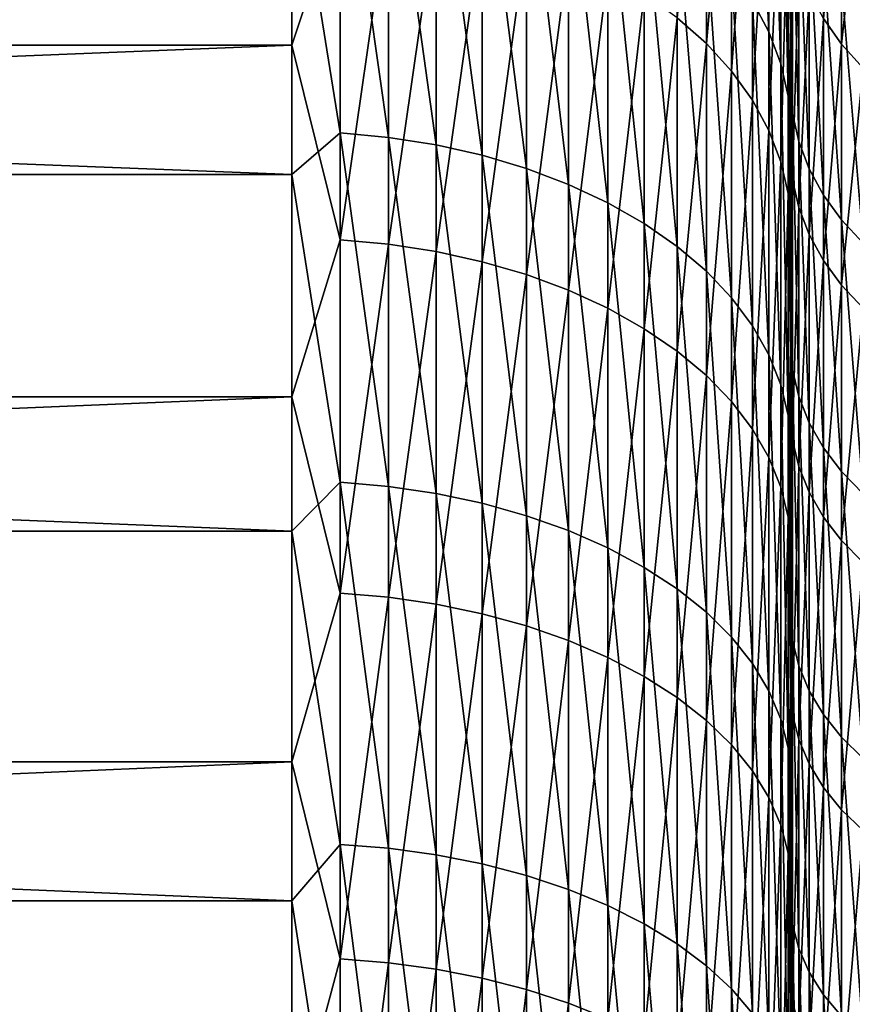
# Model space of a CAD drawing. Header units: metres. Extents: x -2 to 78, y -85 to 85.
# Tile 426 of 500: x 36.08 to 38.59, y 42.78 to 45.75. Entities that reach past the tile are written whole.
import ezdxf

# ---------------------------------------------------------------- set-up
doc = ezdxf.new("R2010")
doc.units = ezdxf.units.M
doc.layers.add('solid_20004802', color=7, linetype='CONTINUOUS')

msp = doc.modelspace()

# ---------------------------------------------------------------- linework, layer by layer
at = {"layer": 'solid_20004802'}
for points in [[(38.400002, 45.505402, -14.918433), (38.400002, 49.507427, -14.697983), (38.400002, 49.866806, -14.157871)], [(38.400002, 46.250671, -13.996891), (38.400002, 45.505402, -14.918433), (38.400002, 49.866806, -14.157871)], [(38.400002, 45.505402, -14.918433), (38.400002, 49.134209, -15.229786), (38.400002, 49.507427, -14.697983)], [(38.400002, 45.046513, 15.440731), (38.400002, 49.172329, 15.176789), (38.400002, 48.787392, 15.699876)], [(38.400002, 45.046513, 15.440731), (38.400002, 45.818741, 14.54275), (38.400002, 49.172329, 15.176789)], [(38.400002, 44.714165, -15.799882), (38.400002, 48.747993, -15.751929), (38.400002, 49.134209, -15.229786)], [(38.400002, 45.505402, -14.918433), (38.400002, 44.714165, -15.799882), (38.400002, 49.134209, -15.229786)], [(38.400002, 45.046513, 15.440731), (38.400002, 48.787392, 15.699876), (38.400002, 48.38929, 16.21353)], [(38.400002, 44.714165, -15.799882), (38.400002, 48.348763, -16.264343), (38.400002, 48.747993, -15.751929)], [(38.400002, 44.228775, 16.298054), (38.400002, 48.38929, 16.21353), (38.400002, 47.978771, 16.716791)], [(38.400002, 44.228775, 16.298054), (38.400002, 45.046513, 15.440731), (38.400002, 48.38929, 16.21353)], [(38.400002, 43.878628, -16.639387), (38.400002, 47.936539, -16.767096), (38.400002, 48.348763, -16.264343)], [(38.400002, 44.714165, -15.799882), (38.400002, 43.878628, -16.639387), (38.400002, 48.348763, -16.264343)], [(38.400002, 43.368336, 17.111792), (38.400002, 47.978771, 16.716791), (38.400002, 47.555813, 17.209646)], [(38.400002, 43.368336, 17.111792), (38.400002, 44.228775, 16.298054), (38.400002, 47.978771, 16.716791)], [(38.400002, 43.000793, -17.434898), (38.400002, 47.512249, -17.259047), (38.400002, 47.936539, -16.767096)], [(38.400002, 43.878628, -16.639387), (38.400002, 43.000793, -17.434898), (38.400002, 47.936539, -16.767096)], [(38.400002, 43.368336, 17.111792), (38.400002, 47.555813, 17.209646), (38.400002, 47.120434, 17.692108)], [(38.400002, 43.000793, -17.434898), (38.400002, 47.075943, -17.74008), (38.400002, 47.512249, -17.259047)], [(38.400002, 42.467125, 17.880215), (38.400002, 47.120434, 17.692108), (38.400002, 46.67345, 18.163282)], [(38.400002, 42.467125, 17.880215), (38.400002, 43.368336, 17.111792), (38.400002, 47.120434, 17.692108)], [(38.400002, 42.083393, -18.183981), (38.400002, 46.627575, -18.21031), (38.400002, 47.075943, -17.74008)], [(38.400002, 43.000793, -17.434898), (38.400002, 42.083393, -18.183981), (38.400002, 47.075943, -17.74008)], [(38.335323, 45.711227, -19.692768), (38.285648, 45.803997, -19.795914), (38.285648, 46.739613, -18.912624)], [(38.335323, 46.641972, -18.814083), (38.335323, 45.711227, -19.692768), (38.285648, 46.739613, -18.912624)], [(36.900002, 46.68697, 20.243509), (10.5, 46.68708, 20.243401), (10.5, 45.671024, 21.136154)], [(36.900002, 45.671158, 21.136051), (36.900002, 46.68697, 20.243509), (10.5, 45.671024, 21.136154)], [(37.044975, 46.109486, 20.752399), (36.900002, 46.68697, 20.243509), (36.900002, 45.671158, 21.136051)], [(38.400002, 41.527184, 18.601479), (38.400002, 46.67345, 18.163282), (38.400002, 46.214836, 18.623144)], [(38.400002, 41.527184, 18.601479), (38.400002, 42.467125, 17.880215), (38.400002, 46.67345, 18.163282)], [(38.146793, 45.676189, 20.255865), (38.146793, 46.634174, 19.378214), (38.058956, 45.753975, 20.345003)], [(38.222603, 46.546597, 19.287138), (38.146793, 46.634174, 19.378214), (38.146793, 45.676189, 20.255865)], [(38.371151, 45.61565, -19.586498), (38.335323, 45.711227, -19.692768), (38.335323, 46.641972, -18.814083)], [(38.371151, 46.54137, -18.712553), (38.371151, 45.61565, -19.586498), (38.335323, 46.641972, -18.814083)], [(38.400002, 41.128357, -18.88508), (38.400002, 46.167908, -18.668949), (38.400002, 46.627575, -18.21031)], [(38.400002, 42.083393, -18.183981), (38.400002, 41.128357, -18.88508), (38.400002, 46.627575, -18.21031)], [(38.222603, 45.593113, 20.160664), (38.222603, 46.546597, 19.287138), (38.146793, 45.676189, 20.255865)], [(38.285648, 46.454285, 19.191139), (38.222603, 46.546597, 19.287138), (38.222603, 45.593113, 20.160664)], [(38.392776, 45.518185, -19.478127), (38.371151, 45.61565, -19.586498), (38.371151, 46.54137, -18.712553)], [(38.392776, 46.438782, -18.609016), (38.392776, 45.518185, -19.478127), (38.371151, 46.54137, -18.712553)], [(38.285648, 45.505543, 20.060318), (38.285648, 46.454285, 19.191139), (38.222603, 45.593113, 20.160664)], [(38.335323, 46.358128, 19.091146), (38.285648, 46.454285, 19.191139), (38.285648, 45.505543, 20.060318)], [(38.400002, 45.696899, -19.116001), (38.392776, 45.518185, -19.478127), (38.392776, 46.438782, -18.609016)], [(38.400002, 46.167908, -18.668949), (38.400002, 45.696899, -19.116001), (38.392776, 46.438782, -18.609016)], [(37.044975, 46.418236, -20.478874), (37.044975, 45.407322, -21.344807), (36.900002, 46.314388, -20.581198)], [(37.190758, 45.39378, -21.328201), (37.044975, 45.407322, -21.344807), (37.044975, 46.418236, -20.478874)], [(37.190758, 46.403904, -20.462942), (37.190758, 45.39378, -21.328201), (37.044975, 46.418236, -20.478874)], [(37.333736, 45.371262, -21.300591), (37.190758, 45.39378, -21.328201), (37.190758, 46.403904, -20.462942)], [(37.333736, 46.380081, -20.436451), (37.333736, 45.371262, -21.300591), (37.190758, 46.403904, -20.462942)], [(37.472527, 45.339989, -21.262241), (37.333736, 45.371262, -21.300591), (37.333736, 46.380081, -20.436451)], [(37.472527, 46.346989, -20.399658), (37.472527, 45.339989, -21.262241), (37.333736, 46.380081, -20.436451)], [(38.335323, 45.414333, 19.955795), (38.335323, 46.358128, 19.091146), (38.285648, 45.505543, 20.060318)], [(38.371151, 46.25906, 18.988121), (38.335323, 46.358128, 19.091146), (38.335323, 45.414333, 19.955795)], [(38.553516, 45.674164, 13.871424), (38.553516, 46.354057, 12.958438), (38.499176, 45.751434, 13.932067)], [(38.618519, 46.279297, 12.905655), (38.553516, 46.354057, 12.958438), (38.553516, 45.674164, 13.871424)], [(37.605797, 45.300259, -21.213526), (37.472527, 45.339989, -21.262241), (37.472527, 46.346989, -20.399658)], [(37.605797, 46.304955, -20.352919), (37.605797, 45.300259, -21.213526), (37.472527, 46.346989, -20.399658)], [(36.900002, 46.314388, -20.581198), (36.900002, 45.282455, -21.455051), (10.5, 46.314266, -20.581289)], [(36.900002, 45.282455, -21.455051), (10.5, 45.282528, -21.454973), (10.5, 46.314266, -20.581289)], [(37.044975, 45.407322, -21.344807), (36.900002, 45.282455, -21.455051), (36.900002, 46.314388, -20.581198)], [(37.732254, 45.252457, -21.154911), (37.605797, 45.300259, -21.213526), (37.605797, 46.304955, -20.352919)], [(37.732254, 46.254375, -20.296682), (37.732254, 45.252457, -21.154911), (37.605797, 46.304955, -20.352919)], [(38.618519, 45.602173, 13.814921), (38.618519, 46.279297, 12.905655), (38.553516, 45.674164, 13.871424)], [(37.850677, 45.197044, -21.086964), (37.732254, 45.252457, -21.154911), (37.732254, 46.254375, -20.296682)], [(37.850677, 46.195744, -20.231491), (37.850677, 45.197044, -21.086964), (37.732254, 46.254375, -20.296682)], [(38.371151, 45.320358, 19.848104), (38.371151, 46.25906, 18.988121), (38.335323, 45.414333, 19.955795)], [(38.392776, 46.158035, 18.88306), (38.371151, 46.25906, 18.988121), (38.371151, 45.320358, 19.848104)], [(38.406288, 45.466106, -14.791799), (38.400002, 45.505402, -14.918433), (38.400002, 46.250671, -13.996891)], [(38.406288, 46.192879, -13.88817), (38.406288, 45.466106, -14.791799), (38.400002, 46.250671, -13.996891)], [(38.400002, 45.744614, 19.071716), (38.400002, 46.214836, 18.623144), (38.392776, 46.158035, 18.88306)], [(38.400002, 41.527184, 18.601479), (38.400002, 46.214836, 18.623144), (38.400002, 45.744614, 19.071716)], [(37.95993, 45.134556, -21.01034), (37.850677, 45.197044, -21.086964), (37.850677, 46.195744, -20.231491)], [(37.95993, 46.129627, -20.157976), (37.95993, 45.134556, -21.01034), (37.850677, 46.195744, -20.231491)], [(38.425098, 45.381657, -14.72028), (38.406288, 45.466106, -14.791799), (38.406288, 46.192879, -13.88817)], [(38.425098, 46.104916, -13.821019), (38.425098, 45.381657, -14.72028), (38.406288, 46.192879, -13.88817)], [(38.392776, 45.224525, 19.738285), (38.392776, 46.158035, 18.88306), (38.371151, 45.320358, 19.848104)], [(38.400002, 45.744614, 19.071716), (38.392776, 46.158035, 18.88306), (38.392776, 45.224525, 19.738285)], [(38.400002, 41.128357, -18.88508), (38.400002, 45.696899, -19.116001), (38.400002, 46.167908, -18.668949)], [(38.058956, 45.065594, -20.925779), (37.95993, 45.134556, -21.01034), (37.95993, 46.129627, -20.157976)], [(38.058956, 46.05666, -20.076847), (38.058956, 45.065594, -20.925779), (37.95993, 46.129627, -20.157976)], [(37.044975, 45.08572, 21.603096), (37.044975, 46.109486, 20.752399), (36.900002, 45.671158, 21.136051)], [(37.190758, 46.095398, 20.736256), (37.044975, 46.109486, 20.752399), (37.044975, 45.08572, 21.603096)], [(37.190758, 45.07243, 21.58629), (37.190758, 46.095398, 20.736256), (37.044975, 45.08572, 21.603096)], [(37.333736, 46.071972, 20.709412), (37.190758, 46.095398, 20.736256), (37.190758, 45.07243, 21.58629)], [(38.456192, 45.299347, -14.650573), (38.425098, 45.381657, -14.72028), (38.425098, 46.104916, -13.821019)], [(38.456192, 46.01918, -13.755571), (38.456192, 45.299347, -14.650573), (38.425098, 46.104916, -13.821019)], [(37.333736, 45.050327, 21.558346), (37.333736, 46.071972, 20.709412), (37.190758, 45.07243, 21.58629)], [(37.472527, 46.039436, 20.672127), (37.333736, 46.071972, 20.709412), (37.333736, 45.050327, 21.558346)], [(38.146793, 44.990826, -20.834097), (38.058956, 45.065594, -20.925779), (38.058956, 46.05666, -20.076847)], [(38.146793, 45.977547, -19.988884), (38.146793, 44.990826, -20.834097), (38.058956, 46.05666, -20.076847)], [(37.472527, 45.01963, 21.519533), (37.472527, 46.039436, 20.672127), (37.333736, 45.050327, 21.558346)], [(37.605797, 45.998104, 20.624763), (37.472527, 46.039436, 20.672127), (37.472527, 45.01963, 21.519533)], [(37.605797, 44.980637, 21.470226), (37.605797, 45.998104, 20.624763), (37.472527, 45.01963, 21.519533)], [(37.732254, 45.948376, 20.567776), (37.605797, 45.998104, 20.624763), (37.605797, 44.980637, 21.470226)], [(38.406288, 45.266079, 15.024803), (38.406288, 46.00491, 14.131006), (38.400002, 45.818741, 14.54275)], [(38.425098, 45.917854, 14.062681), (38.406288, 46.00491, 14.131006), (38.406288, 45.266079, 15.024803)], [(38.499176, 45.220215, -14.583557), (38.456192, 45.299347, -14.650573), (38.456192, 46.01918, -13.755571)], [(38.499176, 45.936756, -13.69265), (38.499176, 45.220215, -14.583557), (38.456192, 46.01918, -13.755571)], [(38.222603, 44.910969, -20.736177), (38.146793, 44.990826, -20.834097), (38.146793, 45.977547, -19.988884)], [(38.222603, 45.893055, -19.894938), (38.222603, 44.910969, -20.736177), (38.146793, 45.977547, -19.988884)], [(37.732254, 44.933716, 21.410904), (37.732254, 45.948376, 20.567776), (37.605797, 44.980637, 21.470226)], [(37.850677, 45.890728, 20.501715), (37.732254, 45.948376, 20.567776), (37.732254, 44.933716, 21.410904)], [(38.553516, 45.145256, -14.520078), (38.499176, 45.220215, -14.583557), (38.499176, 45.936756, -13.69265)], [(38.553516, 45.858681, -13.633048), (38.553516, 45.145256, -14.520078), (38.499176, 45.936756, -13.69265)], [(38.425098, 45.182594, 14.952157), (38.425098, 45.917854, 14.062681), (38.406288, 45.266079, 15.024803)], [(38.456192, 45.833008, 13.996089), (38.425098, 45.917854, 14.062681), (38.425098, 45.182594, 14.952157)], [(37.850677, 44.879326, 21.342134), (37.850677, 45.890728, 20.501715), (37.732254, 44.933716, 21.410904)], [(37.95993, 45.825718, 20.427217), (37.850677, 45.890728, 20.501715), (37.850677, 44.879326, 21.342134)], [(38.285648, 44.826797, -20.632967), (38.222603, 44.910969, -20.736177), (38.222603, 45.893055, -19.894938)], [(38.285648, 45.803997, -19.795914), (38.285648, 44.826797, -20.632967), (38.222603, 45.893055, -19.894938)], [(38.618519, 45.07542, -14.460934), (38.553516, 45.145256, -14.520078), (38.553516, 45.858681, -13.633048)], [(38.618519, 45.785938, -13.577517), (38.618519, 45.07542, -14.460934), (38.553516, 45.858681, -13.633048)], [(37.95993, 44.817993, 21.264584), (37.95993, 45.825718, 20.427217), (37.850677, 44.879326, 21.342134)], [(38.058956, 45.753975, 20.345003), (37.95993, 45.825718, 20.427217), (37.95993, 44.817993, 21.264584)], [(38.406288, 45.266079, 15.024803), (38.400002, 45.818741, 14.54275), (38.400002, 45.046513, 15.440731)], [(38.456192, 45.101227, 14.881351), (38.456192, 45.833008, 13.996089), (38.425098, 45.182594, 14.952157)], [(38.499176, 45.751434, 13.932067), (38.456192, 45.833008, 13.996089), (38.456192, 45.101227, 14.881351)], [(38.335323, 44.73912, -20.525461), (38.285648, 44.826797, -20.632967), (38.285648, 45.803997, -19.795914)], [(38.335323, 45.711227, -19.692768), (38.335323, 44.73912, -20.525461), (38.285648, 45.803997, -19.795914)], [(38.058956, 44.750305, 21.178999), (38.058956, 45.753975, 20.345003), (37.95993, 44.817993, 21.264584)], [(38.146793, 45.676189, 20.255865), (38.058956, 45.753975, 20.345003), (38.058956, 44.750305, 21.178999)], [(38.400002, 45.263664, 19.508163), (38.400002, 45.744614, 19.071716), (38.392776, 45.224525, 19.738285)], [(38.400002, 40.551746, 19.273111), (38.400002, 45.744614, 19.071716), (38.400002, 45.263664, 19.508163)], [(38.400002, 40.551746, 19.273111), (38.400002, 41.527184, 18.601479), (38.400002, 45.744614, 19.071716)], [(38.499176, 45.023003, 14.813281), (38.499176, 45.751434, 13.932067), (38.456192, 45.101227, 14.881351)], [(38.553516, 45.674164, 13.871424), (38.499176, 45.751434, 13.932067), (38.499176, 45.023003, 14.813281)], [(38.371151, 44.648788, -20.414696), (38.335323, 44.73912, -20.525461), (38.335323, 45.711227, -19.692768)], [(38.371151, 45.61565, -19.586498), (38.371151, 44.648788, -20.414696), (38.335323, 45.711227, -19.692768)], [(38.400002, 45.696899, -19.116001), (38.400002, 45.214588, -19.551464), (38.392776, 45.518185, -19.478127)], [(38.400002, 40.138405, -19.536085), (38.400002, 45.214588, -19.551464), (38.400002, 45.696899, -19.116001)], [(38.400002, 41.128357, -18.88508), (38.400002, 40.138405, -19.536085), (38.400002, 45.696899, -19.116001)], [(36.900002, 45.671158, 21.136051), (10.5, 45.671024, 21.136154), (10.5, 44.612778, 21.977652)], [(36.900002, 44.612778, 21.977674), (36.900002, 45.671158, 21.136051), (10.5, 44.612778, 21.977652)], [(37.044975, 45.08572, 21.603096), (36.900002, 45.671158, 21.136051), (36.900002, 44.612778, 21.977674)], [(38.146793, 44.676918, 21.086208), (38.146793, 45.676189, 20.255865), (38.058956, 44.750305, 21.178999)], [(38.222603, 45.593113, 20.160664), (38.146793, 45.676189, 20.255865), (38.146793, 44.676918, 21.086208)], [(38.553516, 44.948906, 14.748801), (38.553516, 45.674164, 13.871424), (38.499176, 45.023003, 14.813281)], [(38.618519, 45.602173, 13.814921), (38.553516, 45.674164, 13.871424), (38.553516, 44.948906, 14.748801)], [(38.392776, 44.556671, -20.301743), (38.371151, 44.648788, -20.414696), (38.371151, 45.61565, -19.586498)], [(38.392776, 45.518185, -19.478127), (38.392776, 44.556671, -20.301743), (38.371151, 45.61565, -19.586498)], [(38.222603, 44.598537, 20.987104), (38.222603, 45.593113, 20.160664), (38.146793, 44.676918, 21.086208)], [(38.285648, 45.505543, 20.060318), (38.222603, 45.593113, 20.160664), (38.222603, 44.598537, 20.987104)], [(38.618519, 44.879868, 14.688725), (38.618519, 45.602173, 13.814921), (38.553516, 44.948906, 14.748801)], [(38.285648, 44.515919, 20.882645), (38.285648, 45.505543, 20.060318), (38.222603, 44.598537, 20.987104)], [(38.335323, 45.414333, 19.955795), (38.285648, 45.505543, 20.060318), (38.285648, 44.515919, 20.882645)], [(38.400002, 44.721859, -19.974533), (38.392776, 44.556671, -20.301743), (38.392776, 45.518185, -19.478127)], [(38.400002, 45.214588, -19.551464), (38.400002, 44.721859, -19.974533), (38.392776, 45.518185, -19.478127)], [(38.406288, 44.694496, -15.657457), (38.400002, 44.714165, -15.799882), (38.400002, 45.505402, -14.918433)], [(38.406288, 45.466106, -14.791799), (38.406288, 44.694496, -15.657457), (38.400002, 45.505402, -14.918433)], [(38.425098, 44.613777, -15.581752), (38.406288, 44.694496, -15.657457), (38.406288, 45.466106, -14.791799)], [(38.425098, 45.381657, -14.72028), (38.425098, 44.613777, -15.581752), (38.406288, 45.466106, -14.791799)], [(37.044975, 45.407322, -21.344807), (37.044975, 44.355755, -22.160887), (36.900002, 45.282455, -21.455051)], [(37.190758, 44.343029, -22.143646), (37.044975, 44.355755, -22.160887), (37.044975, 45.407322, -21.344807)], [(37.190758, 45.39378, -21.328201), (37.190758, 44.343029, -22.143646), (37.044975, 45.407322, -21.344807)], [(38.335323, 44.429867, 20.773836), (38.335323, 45.414333, 19.955795), (38.285648, 44.515919, 20.882645)], [(38.371151, 45.320358, 19.848104), (38.335323, 45.414333, 19.955795), (38.335323, 44.429867, 20.773836)], [(37.333736, 44.321873, -22.114981), (37.190758, 44.343029, -22.143646), (37.190758, 45.39378, -21.328201)], [(37.333736, 45.371262, -21.300591), (37.333736, 44.321873, -22.114981), (37.190758, 45.39378, -21.328201)], [(37.472527, 44.292488, -22.075167), (37.333736, 44.321873, -22.114981), (37.333736, 45.371262, -21.300591)], [(37.472527, 45.339989, -21.262241), (37.472527, 44.292488, -22.075167), (37.333736, 45.371262, -21.300591)], [(38.456192, 44.535103, -15.507966), (38.425098, 44.613777, -15.581752), (38.425098, 45.381657, -14.72028)], [(38.456192, 45.299347, -14.650573), (38.456192, 44.535103, -15.507966), (38.425098, 45.381657, -14.72028)], [(37.605797, 44.255157, -22.024588), (37.472527, 44.292488, -22.075167), (37.472527, 45.339989, -21.262241)], [(37.605797, 45.300259, -21.213526), (37.605797, 44.255157, -22.024588), (37.472527, 45.339989, -21.262241)], [(38.371151, 44.341202, 20.661732), (38.371151, 45.320358, 19.848104), (38.335323, 44.429867, 20.773836)], [(38.392776, 45.224525, 19.738285), (38.371151, 45.320358, 19.848104), (38.371151, 44.341202, 20.661732)], [(36.900002, 44.208889, -22.277218), (10.5, 44.208946, -22.277174), (10.5, 45.282528, -21.454973)], [(36.900002, 45.282455, -21.455051), (36.900002, 44.208889, -22.277218), (10.5, 45.282528, -21.454973)], [(37.044975, 44.355755, -22.160887), (36.900002, 44.208889, -22.277218), (36.900002, 45.282455, -21.455051)], [(37.732254, 44.210243, -21.963732), (37.605797, 44.255157, -22.024588), (37.605797, 45.300259, -21.213526)], [(37.732254, 45.252457, -21.154911), (37.732254, 44.210243, -21.963732), (37.605797, 45.300259, -21.213526)], [(38.499176, 44.459469, -15.437029), (38.456192, 44.535103, -15.507966), (38.456192, 45.299347, -14.650573)], [(38.499176, 45.220215, -14.583557), (38.499176, 44.459469, -15.437029), (38.456192, 45.299347, -14.650573)], [(37.850677, 44.15818, -21.893187), (37.732254, 44.210243, -21.963732), (37.732254, 45.252457, -21.154911)], [(37.850677, 45.197044, -21.086964), (37.850677, 44.15818, -21.893187), (37.732254, 45.252457, -21.154911)], [(38.400002, 44.771961, 19.932463), (38.400002, 45.263664, 19.508163), (38.392776, 45.224525, 19.738285)], [(38.406288, 44.482925, 15.880032), (38.406288, 45.266079, 15.024803), (38.400002, 45.046513, 15.440731)], [(38.400002, 39.54303, 19.893673), (38.400002, 45.263664, 19.508163), (38.400002, 44.771961, 19.932463)], [(38.400002, 39.54303, 19.893673), (38.400002, 40.551746, 19.273111), (38.400002, 45.263664, 19.508163)], [(38.425098, 45.182594, 14.952157), (38.406288, 45.266079, 15.024803), (38.406288, 44.482925, 15.880032)], [(38.392776, 44.250786, 20.547411), (38.392776, 45.224525, 19.738285), (38.371151, 44.341202, 20.661732)], [(38.400002, 44.771961, 19.932463), (38.392776, 45.224525, 19.738285), (38.392776, 44.250786, 20.547411)], [(37.95993, 44.099464, -21.813633), (37.850677, 44.15818, -21.893187), (37.850677, 45.197044, -21.086964)], [(37.95993, 45.134556, -21.01034), (37.95993, 44.099464, -21.813633), (37.850677, 45.197044, -21.086964)], [(38.400002, 39.116665, -20.135017), (38.400002, 44.721859, -19.974533), (38.400002, 45.214588, -19.551464)], [(38.400002, 40.138405, -19.536085), (38.400002, 39.116665, -20.135017), (38.400002, 45.214588, -19.551464)], [(38.553516, 44.387821, -15.369834), (38.499176, 44.459469, -15.437029), (38.499176, 45.220215, -14.583557)], [(38.553516, 45.145256, -14.520078), (38.553516, 44.387821, -15.369834), (38.499176, 45.220215, -14.583557)], [(38.425098, 44.403229, 15.80325), (38.425098, 45.182594, 14.952157), (38.406288, 44.482925, 15.880032)], [(38.456192, 45.101227, 14.881351), (38.425098, 45.182594, 14.952157), (38.425098, 44.403229, 15.80325)], [(38.058956, 44.034668, -21.72584), (37.95993, 44.099464, -21.813633), (37.95993, 45.134556, -21.01034)], [(38.058956, 45.065594, -20.925779), (38.058956, 44.034668, -21.72584), (37.95993, 45.134556, -21.01034)], [(38.618519, 44.321072, -15.307229), (38.553516, 44.387821, -15.369834), (38.553516, 45.145256, -14.520078)], [(38.618519, 45.07542, -14.460934), (38.618519, 44.321072, -15.307229), (38.553516, 45.145256, -14.520078)], [(37.044975, 44.022049, 22.403337), (37.044975, 45.08572, 21.603096), (36.900002, 44.612778, 21.977674)], [(37.190758, 45.07243, 21.58629), (37.044975, 45.08572, 21.603096), (37.044975, 44.022049, 22.403337)], [(38.456192, 44.32555, 15.728415), (38.456192, 45.101227, 14.881351), (38.425098, 44.403229, 15.80325)], [(38.499176, 45.023003, 14.813281), (38.456192, 45.101227, 14.881351), (38.456192, 44.32555, 15.728415)], [(37.190758, 44.009586, 22.385908), (37.190758, 45.07243, 21.58629), (37.044975, 44.022049, 22.403337)], [(37.333736, 45.050327, 21.558346), (37.190758, 45.07243, 21.58629), (37.190758, 44.009586, 22.385908)], [(37.333736, 43.988861, 22.35693), (37.333736, 45.050327, 21.558346), (37.190758, 44.009586, 22.385908)], [(37.472527, 45.01963, 21.519533), (37.333736, 45.050327, 21.558346), (37.333736, 43.988861, 22.35693)], [(38.146793, 43.964417, -21.630651), (38.058956, 44.034668, -21.72584), (38.058956, 45.065594, -20.925779)], [(38.146793, 44.990826, -20.834097), (38.146793, 43.964417, -21.630651), (38.058956, 45.065594, -20.925779)], [(38.406288, 44.482925, 15.880032), (38.400002, 45.046513, 15.440731), (38.400002, 44.228775, 16.298054)], [(37.472527, 43.960075, 22.316679), (37.472527, 45.01963, 21.519533), (37.333736, 43.988861, 22.35693)], [(37.605797, 44.980637, 21.470226), (37.472527, 45.01963, 21.519533), (37.472527, 43.960075, 22.316679)], [(38.499176, 44.250874, 15.656469), (38.499176, 45.023003, 14.813281), (38.456192, 44.32555, 15.728415)], [(38.553516, 44.948906, 14.748801), (38.499176, 45.023003, 14.813281), (38.499176, 44.250874, 15.656469)], [(38.222603, 43.889385, -21.52899), (38.146793, 43.964417, -21.630651), (38.146793, 44.990826, -20.834097)], [(38.222603, 44.910969, -20.736177), (38.222603, 43.889385, -21.52899), (38.146793, 44.990826, -20.834097)], [(37.605797, 43.923508, 22.265547), (37.605797, 44.980637, 21.470226), (37.472527, 43.960075, 22.316679)], [(37.732254, 44.933716, 21.410904), (37.605797, 44.980637, 21.470226), (37.605797, 43.923508, 22.265547)], [(37.732254, 43.879509, 22.204025), (37.732254, 44.933716, 21.410904), (37.605797, 43.923508, 22.265547)], [(37.850677, 44.879326, 21.342134), (37.732254, 44.933716, 21.410904), (37.732254, 43.879509, 22.204025)], [(38.553516, 44.180138, 15.588319), (38.553516, 44.948906, 14.748801), (38.499176, 44.250874, 15.656469)], [(38.618519, 44.879868, 14.688725), (38.553516, 44.948906, 14.748801), (38.553516, 44.180138, 15.588319)], [(38.285648, 43.810299, -21.421833), (38.222603, 43.889385, -21.52899), (38.222603, 44.910969, -20.736177)], [(38.285648, 44.826797, -20.632967), (38.285648, 43.810299, -21.421833), (38.222603, 44.910969, -20.736177)], [(37.850677, 43.828506, 22.13271), (37.850677, 44.879326, 21.342134), (37.732254, 43.879509, 22.204025)], [(37.95993, 44.817993, 21.264584), (37.850677, 44.879326, 21.342134), (37.850677, 43.828506, 22.13271)], [(38.618519, 44.114231, 15.524824), (38.618519, 44.879868, 14.688725), (38.553516, 44.180138, 15.588319)], [(37.95993, 43.770988, 22.052286), (37.95993, 44.817993, 21.264584), (37.850677, 43.828506, 22.13271)], [(38.058956, 44.750305, 21.178999), (37.95993, 44.817993, 21.264584), (37.95993, 43.770988, 22.052286)], [(38.335323, 43.727921, -21.310215), (38.285648, 43.810299, -21.421833), (38.285648, 44.826797, -20.632967)], [(38.335323, 44.73912, -20.525461), (38.335323, 43.727921, -21.310215), (38.285648, 44.826797, -20.632967)], [(38.058956, 43.707516, 21.963531), (38.058956, 44.750305, 21.178999), (37.95993, 43.770988, 22.052286)], [(38.146793, 44.676918, 21.086208), (38.058956, 44.750305, 21.178999), (38.058956, 43.707516, 21.963531)], [(38.400002, 44.269527, 20.344635), (38.400002, 44.771961, 19.932463), (38.392776, 44.250786, 20.547411)], [(38.400002, 39.54303, 19.893673), (38.400002, 44.771961, 19.932463), (38.400002, 44.269527, 20.344635)], [(38.371151, 43.643044, -21.195215), (38.335323, 43.727921, -21.310215), (38.335323, 44.73912, -20.525461)], [(38.371151, 44.648788, -20.414696), (38.371151, 43.643044, -21.195215), (38.335323, 44.73912, -20.525461)], [(38.400002, 44.721859, -19.974533), (38.400002, 44.218666, -20.385201), (38.392776, 44.556671, -20.301743)], [(38.400002, 39.116665, -20.135017), (38.400002, 44.218666, -20.385201), (38.400002, 44.721859, -19.974533)], [(38.406288, 43.880032, -16.482924), (38.400002, 43.878628, -16.639387), (38.400002, 44.714165, -15.799882)], [(38.406288, 44.694496, -15.657457), (38.406288, 43.880032, -16.482924), (38.400002, 44.714165, -15.799882)], [(38.425098, 43.803249, -16.403227), (38.406288, 43.880032, -16.482924), (38.406288, 44.694496, -15.657457)], [(38.425098, 44.613777, -15.581752), (38.425098, 43.803249, -16.403227), (38.406288, 44.694496, -15.657457)], [(38.146793, 43.638695, 21.867302), (38.146793, 44.676918, 21.086208), (38.058956, 43.707516, 21.963531)], [(38.222603, 44.598537, 20.987104), (38.146793, 44.676918, 21.086208), (38.146793, 43.638695, 21.867302)], [(38.392776, 43.556492, -21.077944), (38.371151, 43.643044, -21.195215), (38.371151, 44.648788, -20.414696)], [(38.392776, 44.556671, -20.301743), (38.392776, 43.556492, -21.077944), (38.371151, 44.648788, -20.414696)], [(36.900002, 44.612778, 21.977674), (10.5, 44.612778, 21.977652), (10.5, 43.514503, 22.766256)], [(36.900002, 43.514374, 22.766352), (36.900002, 44.612778, 21.977674), (10.5, 43.514503, 22.766256)], [(37.044975, 44.022049, 22.403337), (36.900002, 44.612778, 21.977674), (36.900002, 43.514374, 22.766352)], [(38.456192, 43.728416, -16.32555), (38.425098, 43.803249, -16.403227), (38.425098, 44.613777, -15.581752)], [(38.456192, 44.535103, -15.507966), (38.456192, 43.728416, -16.32555), (38.425098, 44.613777, -15.581752)], [(38.222603, 43.565197, 21.764526), (38.222603, 44.598537, 20.987104), (38.146793, 43.638695, 21.867302)], [(38.285648, 44.515919, 20.882645), (38.222603, 44.598537, 20.987104), (38.222603, 43.565197, 21.764526)], [(38.400002, 43.705055, -20.783474), (38.392776, 43.556492, -21.077944), (38.392776, 44.556671, -20.301743)], [(38.400002, 44.218666, -20.385201), (38.400002, 43.705055, -20.783474), (38.392776, 44.556671, -20.301743)], [(38.285648, 43.48772, 21.656199), (38.285648, 44.515919, 20.882645), (38.222603, 43.565197, 21.764526)], [(38.335323, 44.429867, 20.773836), (38.285648, 44.515919, 20.882645), (38.285648, 43.48772, 21.656199)], [(38.499176, 43.656467, -16.250874), (38.456192, 43.728416, -16.32555), (38.456192, 44.535103, -15.507966)], [(38.499176, 44.459469, -15.437029), (38.499176, 43.656467, -16.250874), (38.456192, 44.535103, -15.507966)], [(38.406288, 43.657459, 16.694496), (38.406288, 44.482925, 15.880032), (38.400002, 44.228775, 16.298054)], [(38.425098, 44.403229, 15.80325), (38.406288, 44.482925, 15.880032), (38.406288, 43.657459, 16.694496)], [(38.553516, 43.588318, -16.180136), (38.499176, 43.656467, -16.250874), (38.499176, 44.459469, -15.437029)], [(38.553516, 44.387821, -15.369834), (38.553516, 43.588318, -16.180136), (38.499176, 44.459469, -15.437029)], [(38.335323, 43.407024, 21.54336), (38.335323, 44.429867, 20.773836), (38.285648, 43.48772, 21.656199)], [(38.371151, 44.341202, 20.661732), (38.335323, 44.429867, 20.773836), (38.335323, 43.407024, 21.54336)], [(38.425098, 43.581753, 16.613777), (38.425098, 44.403229, 15.80325), (38.406288, 43.657459, 16.694496)], [(38.456192, 44.32555, 15.728415), (38.425098, 44.403229, 15.80325), (38.425098, 43.581753, 16.613777)], [(38.618519, 43.524822, -16.114231), (38.553516, 43.588318, -16.180136), (38.553516, 44.387821, -15.369834)], [(38.618519, 44.321072, -15.307229), (38.618519, 43.524822, -16.114231), (38.553516, 44.387821, -15.369834)], [(37.044975, 44.355755, -22.160887), (37.044975, 43.265987, -22.925209), (36.900002, 44.208889, -22.277218)], [(37.190758, 43.254112, -22.907375), (37.044975, 43.265987, -22.925209), (37.044975, 44.355755, -22.160887)], [(37.190758, 44.343029, -22.143646), (37.190758, 43.254112, -22.907375), (37.044975, 44.355755, -22.160887)], [(37.333736, 43.234364, -22.87772), (37.190758, 43.254112, -22.907375), (37.190758, 44.343029, -22.143646)], [(37.333736, 44.321873, -22.114981), (37.333736, 43.234364, -22.87772), (37.190758, 44.343029, -22.143646)], [(38.371151, 43.323883, 21.427103), (38.371151, 44.341202, 20.661732), (38.335323, 43.407024, 21.54336)], [(38.392776, 44.250786, 20.547411), (38.371151, 44.341202, 20.661732), (38.371151, 43.323883, 21.427103)], [(37.472527, 43.206936, -22.836533), (37.333736, 43.234364, -22.87772), (37.333736, 44.321873, -22.114981)], [(37.472527, 44.292488, -22.075167), (37.472527, 43.206936, -22.836533), (37.333736, 44.321873, -22.114981)], [(38.456192, 43.507965, 16.535103), (38.456192, 44.32555, 15.728415), (38.425098, 43.581753, 16.613777)], [(38.499176, 44.250874, 15.656469), (38.456192, 44.32555, 15.728415), (38.456192, 43.507965, 16.535103)], [(37.605797, 43.172096, -22.784208), (37.472527, 43.206936, -22.836533), (37.472527, 44.292488, -22.075167)], [(37.605797, 44.255157, -22.024588), (37.605797, 43.172096, -22.784208), (37.472527, 44.292488, -22.075167)], [(37.732254, 43.130173, -22.721254), (37.605797, 43.172096, -22.784208), (37.605797, 44.255157, -22.024588)], [(37.732254, 44.210243, -21.963732), (37.732254, 43.130173, -22.721254), (37.605797, 44.255157, -22.024588)], [(38.392776, 43.239094, 21.308546), (38.392776, 44.250786, 20.547411), (38.371151, 43.323883, 21.427103)], [(38.400002, 43.757298, 20.743916), (38.400002, 44.269527, 20.344635), (38.392776, 44.250786, 20.547411)], [(38.400002, 43.757298, 20.743916), (38.392776, 44.250786, 20.547411), (38.392776, 43.239094, 21.308546)], [(38.400002, 38.503284, 20.461691), (38.400002, 44.269527, 20.344635), (38.400002, 43.757298, 20.743916)], [(38.400002, 38.503284, 20.461691), (38.400002, 39.54303, 19.893673), (38.400002, 44.269527, 20.344635)], [(38.499176, 43.437027, 16.459467), (38.499176, 44.250874, 15.656469), (38.456192, 43.507965, 16.535103)], [(38.553516, 44.180138, 15.588319), (38.499176, 44.250874, 15.656469), (38.499176, 43.437027, 16.459467)], [(38.406288, 43.657459, 16.694496), (38.400002, 44.228775, 16.298054), (38.400002, 43.368336, 17.111792)], [(38.400002, 38.065243, -20.680689), (38.400002, 43.705055, -20.783474), (38.400002, 44.218666, -20.385201)], [(38.400002, 39.116665, -20.135017), (38.400002, 38.065243, -20.680689), (38.400002, 44.218666, -20.385201)], [(36.900002, 43.096272, -23.045717), (10.5, 43.096134, -23.045794), (10.5, 44.208946, -22.277174)], [(36.900002, 44.208889, -22.277218), (36.900002, 43.096272, -23.045717), (10.5, 44.208946, -22.277174)], [(37.044975, 43.265987, -22.925209), (36.900002, 43.096272, -23.045717), (36.900002, 44.208889, -22.277218)], [(37.850677, 43.081577, -22.648277), (37.732254, 43.130173, -22.721254), (37.732254, 44.210243, -21.963732)], [(37.850677, 44.15818, -21.893187), (37.850677, 43.081577, -22.648277), (37.732254, 44.210243, -21.963732)], [(37.95993, 43.026775, -22.565979), (37.850677, 43.081577, -22.648277), (37.850677, 44.15818, -21.893187)], [(37.95993, 44.099464, -21.813633), (37.95993, 43.026775, -22.565979), (37.850677, 44.15818, -21.893187)], [(38.553516, 43.369835, 16.387821), (38.553516, 44.180138, 15.588319), (38.499176, 43.437027, 16.459467)], [(38.618519, 44.114231, 15.524824), (38.553516, 44.180138, 15.588319), (38.553516, 43.369835, 16.387821)], [(38.058956, 42.966297, -22.475157), (37.95993, 43.026775, -22.565979), (37.95993, 44.099464, -21.813633)], [(38.058956, 44.034668, -21.72584), (38.058956, 42.966297, -22.475157), (37.95993, 44.099464, -21.813633)], [(38.618519, 43.307228, 16.32107), (38.618519, 44.114231, 15.524824), (38.553516, 43.369835, 16.387821)], [(37.044975, 42.920959, 23.151255), (37.044975, 44.022049, 22.403337), (36.900002, 43.514374, 22.766352)], [(37.190758, 44.009586, 22.385908), (37.044975, 44.022049, 22.403337), (37.044975, 42.920959, 23.151255)], [(37.190758, 42.909351, 23.133244), (37.190758, 44.009586, 22.385908), (37.044975, 42.920959, 23.151255)], [(37.333736, 43.988861, 22.35693), (37.190758, 44.009586, 22.385908), (37.190758, 42.909351, 23.133244)], [(38.146793, 42.900723, -22.376688), (38.058956, 42.966297, -22.475157), (38.058956, 44.034668, -21.72584)], [(38.146793, 43.964417, -21.630651), (38.146793, 42.900723, -22.376688), (38.058956, 44.034668, -21.72584)], [(37.333736, 42.890049, 23.103298), (37.333736, 43.988861, 22.35693), (37.190758, 42.909351, 23.133244)], [(37.472527, 43.960075, 22.316679), (37.333736, 43.988861, 22.35693), (37.333736, 42.890049, 23.103298)], [(37.472527, 42.863243, 23.061703), (37.472527, 43.960075, 22.316679), (37.333736, 42.890049, 23.103298)], [(37.605797, 43.923508, 22.265547), (37.472527, 43.960075, 22.316679), (37.472527, 42.863243, 23.061703)], [(38.222603, 42.830692, -22.271519), (38.146793, 42.900723, -22.376688), (38.146793, 43.964417, -21.630651)], [(38.222603, 43.889385, -21.52899), (38.222603, 42.830692, -22.271519), (38.146793, 43.964417, -21.630651)], [(37.605797, 42.829189, 23.008863), (37.605797, 43.923508, 22.265547), (37.472527, 42.863243, 23.061703)], [(37.732254, 43.879509, 22.204025), (37.605797, 43.923508, 22.265547), (37.605797, 42.829189, 23.008863)], [(38.285648, 42.756874, -22.160666), (38.222603, 42.830692, -22.271519), (38.222603, 43.889385, -21.52899)], [(38.285648, 43.810299, -21.421833), (38.285648, 42.756874, -22.160666), (38.222603, 43.889385, -21.52899)], [(37.732254, 42.788212, 22.94529), (37.732254, 43.879509, 22.204025), (37.605797, 42.829189, 23.008863)], [(37.850677, 43.828506, 22.13271), (37.732254, 43.879509, 22.204025), (37.732254, 42.788212, 22.94529)], [(38.406288, 43.880032, -16.482924), (38.406288, 43.024803, -17.266079), (38.400002, 43.878628, -16.639387)], [(38.406288, 43.024803, -17.266079), (38.400002, 43.000793, -17.434898), (38.400002, 43.878628, -16.639387)], [(38.425098, 42.952156, -17.182594), (38.406288, 43.024803, -17.266079), (38.406288, 43.880032, -16.482924)], [(38.425098, 43.803249, -16.403227), (38.425098, 42.952156, -17.182594), (38.406288, 43.880032, -16.482924)], [(37.850677, 42.740715, 22.871592), (37.850677, 43.828506, 22.13271), (37.732254, 42.788212, 22.94529)], [(37.95993, 43.770988, 22.052286), (37.850677, 43.828506, 22.13271), (37.850677, 42.740715, 22.871592)], [(38.335323, 42.679985, -22.045198), (38.285648, 42.756874, -22.160666), (38.285648, 43.810299, -21.421833)], [(38.335323, 43.727921, -21.310215), (38.335323, 42.679985, -22.045198), (38.285648, 43.810299, -21.421833)], [(38.456192, 42.881351, -17.101229), (38.425098, 42.952156, -17.182594), (38.425098, 43.803249, -16.403227)], [(38.456192, 43.728416, -16.32555), (38.456192, 42.881351, -17.101229), (38.425098, 43.803249, -16.403227)], [(37.95993, 42.687153, 22.788483), (37.95993, 43.770988, 22.052286), (37.850677, 42.740715, 22.871592)], [(38.058956, 43.707516, 21.963531), (37.95993, 43.770988, 22.052286), (37.95993, 42.687153, 22.788483)], [(38.400002, 43.23526, 21.130278), (38.400002, 43.757298, 20.743916), (38.392776, 43.239094, 21.308546)], [(38.400002, 37.436089, 20.975208), (38.400002, 43.757298, 20.743916), (38.400002, 43.23526, 21.130278)], [(38.400002, 37.436089, 20.975208), (38.400002, 38.503284, 20.461691), (38.400002, 43.757298, 20.743916)], [(38.371151, 42.600765, -21.926233), (38.335323, 42.679985, -22.045198), (38.335323, 43.727921, -21.310215)], [(38.371151, 43.643044, -21.195215), (38.371151, 42.600765, -21.926233), (38.335323, 43.727921, -21.310215)], [(38.499176, 42.813282, -17.023003), (38.456192, 42.881351, -17.101229), (38.456192, 43.728416, -16.32555)], [(38.499176, 43.656467, -16.250874), (38.499176, 42.813282, -17.023003), (38.456192, 43.728416, -16.32555)], [(38.058956, 42.62804, 22.696766), (38.058956, 43.707516, 21.963531), (37.95993, 42.687153, 22.788483)], [(38.146793, 43.638695, 21.867302), (38.058956, 43.707516, 21.963531), (38.058956, 42.62804, 22.696766)], [(38.400002, 43.705055, -20.783474), (38.400002, 43.182026, -21.168575), (38.392776, 43.556492, -21.077944)], [(38.400002, 36.986847, -21.171587), (38.400002, 43.182026, -21.168575), (38.400002, 43.705055, -20.783474)], [(38.400002, 38.065243, -20.680689), (38.400002, 36.986847, -21.171587), (38.400002, 43.705055, -20.783474)], [(38.406288, 42.791798, 17.466106), (38.406288, 43.657459, 16.694496), (38.400002, 43.368336, 17.111792)], [(38.425098, 43.581753, 16.613777), (38.406288, 43.657459, 16.694496), (38.406288, 42.791798, 17.466106)], [(38.553516, 42.748802, -16.948904), (38.499176, 42.813282, -17.023003), (38.499176, 43.656467, -16.250874)], [(38.553516, 43.588318, -16.180136), (38.553516, 42.748802, -16.948904), (38.499176, 43.656467, -16.250874)], [(38.146793, 42.56395, 22.597324), (38.146793, 43.638695, 21.867302), (38.058956, 42.62804, 22.696766)], [(38.222603, 43.565197, 21.764526), (38.146793, 43.638695, 21.867302), (38.146793, 42.56395, 22.597324)], [(38.392776, 42.519978, -21.804916), (38.371151, 42.600765, -21.926233), (38.371151, 43.643044, -21.195215)], [(38.392776, 43.556492, -21.077944), (38.392776, 42.519978, -21.804916), (38.371151, 43.643044, -21.195215)], [(38.222603, 42.495502, 22.491117), (38.222603, 43.565197, 21.764526), (38.146793, 42.56395, 22.597324)], [(38.285648, 43.48772, 21.656199), (38.222603, 43.565197, 21.764526), (38.222603, 42.495502, 22.491117)], [(38.425098, 42.72028, 17.381655), (38.425098, 43.581753, 16.613777), (38.406288, 42.791798, 17.466106)], [(38.456192, 43.507965, 16.535103), (38.425098, 43.581753, 16.613777), (38.425098, 42.72028, 17.381655)], [(38.618519, 42.688725, -16.879868), (38.553516, 42.748802, -16.948904), (38.553516, 43.588318, -16.180136)], [(38.618519, 43.524822, -16.114231), (38.618519, 42.688725, -16.879868), (38.553516, 43.588318, -16.180136)], [(38.400002, 42.649578, -21.540466), (38.392776, 42.519978, -21.804916), (38.392776, 43.556492, -21.077944)], [(38.400002, 43.182026, -21.168575), (38.400002, 42.649578, -21.540466), (38.392776, 43.556492, -21.077944)], [(36.900002, 43.514374, 22.766352), (10.5, 43.514503, 22.766256), (10.5, 42.378448, 23.500265)], [(36.900002, 42.378593, 23.500183), (36.900002, 43.514374, 22.766352), (10.5, 42.378448, 23.500265)], [(37.044975, 42.920959, 23.151255), (36.900002, 43.514374, 22.766352), (36.900002, 42.378593, 23.500183)], [(38.456192, 42.650574, 17.299347), (38.456192, 43.507965, 16.535103), (38.425098, 42.72028, 17.381655)], [(38.499176, 43.437027, 16.459467), (38.456192, 43.507965, 16.535103), (38.456192, 42.650574, 17.299347)], [(38.285648, 42.423351, 22.379173), (38.285648, 43.48772, 21.656199), (38.222603, 42.495502, 22.491117)], [(38.335323, 43.407024, 21.54336), (38.285648, 43.48772, 21.656199), (38.285648, 42.423351, 22.379173)], [(38.499176, 42.583557, 17.220215), (38.499176, 43.437027, 16.459467), (38.456192, 42.650574, 17.299347)], [(38.553516, 43.369835, 16.387821), (38.499176, 43.437027, 16.459467), (38.499176, 42.583557, 17.220215)], [(38.335323, 42.348202, 22.262568), (38.335323, 43.407024, 21.54336), (38.285648, 42.423351, 22.379173)], [(38.371151, 43.323883, 21.427103), (38.335323, 43.407024, 21.54336), (38.335323, 42.348202, 22.262568)], [(38.406288, 42.791798, 17.466106), (38.400002, 43.368336, 17.111792), (38.400002, 42.467125, 17.880215)], [(38.553516, 42.520077, 17.145258), (38.553516, 43.369835, 16.387821), (38.499176, 42.583557, 17.220215)], [(38.618519, 43.307228, 16.32107), (38.553516, 43.369835, 16.387821), (38.553516, 42.520077, 17.145258)], [(38.371151, 42.270771, 22.142429), (38.371151, 43.323883, 21.427103), (38.335323, 42.348202, 22.262568)], [(38.392776, 43.239094, 21.308546), (38.371151, 43.323883, 21.427103), (38.371151, 42.270771, 22.142429)], [(38.618519, 42.460934, 17.07542), (38.618519, 43.307228, 16.32107), (38.553516, 42.520077, 17.145258)], [(37.044975, 43.265987, -22.925209), (37.044975, 42.140568, -23.63599), (36.900002, 43.096272, -23.045717)], [(37.190758, 42.129566, -23.617601), (37.044975, 42.140568, -23.63599), (37.044975, 43.265987, -22.925209)], [(37.190758, 43.254112, -22.907375), (37.190758, 42.129566, -23.617601), (37.044975, 43.265987, -22.925209)], [(37.333736, 42.111275, -23.587029), (37.190758, 42.129566, -23.617601), (37.190758, 43.254112, -22.907375)], [(37.333736, 43.234364, -22.87772), (37.333736, 42.111275, -23.587029), (37.190758, 43.254112, -22.907375)], [(38.392776, 42.191811, 22.019915), (38.392776, 43.239094, 21.308546), (38.371151, 42.270771, 22.142429)], [(38.400002, 42.703423, 21.503744), (38.392776, 43.239094, 21.308546), (38.392776, 42.191811, 22.019915)], [(38.400002, 42.703423, 21.503744), (38.400002, 43.23526, 21.130278), (38.392776, 43.239094, 21.308546)], [(37.472527, 42.085869, -23.544563), (37.333736, 42.111275, -23.587029), (37.333736, 43.234364, -22.87772)], [(37.472527, 43.206936, -22.836533), (37.472527, 42.085869, -23.544563), (37.333736, 43.234364, -22.87772)], [(38.400002, 36.343903, 21.433128), (38.400002, 43.23526, 21.130278), (38.400002, 42.703423, 21.503744)], [(38.400002, 36.343903, 21.433128), (38.400002, 37.436089, 20.975208), (38.400002, 43.23526, 21.130278)], [(37.605797, 42.053596, -23.490618), (37.472527, 42.085869, -23.544563), (37.472527, 43.206936, -22.836533)], [(37.605797, 43.172096, -22.784208), (37.605797, 42.053596, -23.490618), (37.472527, 43.206936, -22.836533)], [(38.400002, 36.986847, -21.171587), (38.400002, 42.649578, -21.540466), (38.400002, 43.182026, -21.168575)], [(37.732254, 42.014763, -23.425711), (37.605797, 42.053596, -23.490618), (37.605797, 43.172096, -22.784208)], [(37.732254, 43.130173, -22.721254), (37.732254, 42.014763, -23.425711), (37.605797, 43.172096, -22.784208)], [(37.850677, 41.969749, -23.350471), (37.732254, 42.014763, -23.425711), (37.732254, 43.130173, -22.721254)], [(37.850677, 43.081577, -22.648277), (37.850677, 41.969749, -23.350471), (37.732254, 43.130173, -22.721254)], [(36.900002, 43.096272, -23.045717), (36.900002, 41.947289, -23.758696), (10.5, 43.096134, -23.045794)], [(36.900002, 41.947289, -23.758696), (10.5, 41.947361, -23.758635), (10.5, 43.096134, -23.045794)], [(37.044975, 42.140568, -23.63599), (36.900002, 41.947289, -23.758696), (36.900002, 43.096272, -23.045717)], [(37.95993, 41.918987, -23.265621), (37.850677, 41.969749, -23.350471), (37.850677, 43.081577, -22.648277)], [(37.95993, 43.026775, -22.565979), (37.95993, 41.918987, -23.265621), (37.850677, 43.081577, -22.648277)], [(38.058956, 41.862968, -23.171984), (37.95993, 41.918987, -23.265621), (37.95993, 43.026775, -22.565979)], [(38.058956, 42.966297, -22.475157), (38.058956, 41.862968, -23.171984), (37.95993, 43.026775, -22.565979)], [(38.406288, 43.024803, -17.266079), (38.406288, 42.131008, -18.004911), (38.400002, 43.000793, -17.434898)], [(38.406288, 42.131008, -18.004911), (38.400002, 42.083393, -18.183981), (38.400002, 43.000793, -17.434898)], [(38.425098, 42.062683, -17.917856), (38.406288, 42.131008, -18.004911), (38.406288, 43.024803, -17.266079)], [(38.425098, 42.952156, -17.182594), (38.425098, 42.062683, -17.917856), (38.406288, 43.024803, -17.266079)], [(38.146793, 41.802231, -23.070461), (38.058956, 41.862968, -23.171984), (38.058956, 42.966297, -22.475157)], [(38.146793, 42.900723, -22.376688), (38.146793, 41.802231, -23.070461), (38.058956, 42.966297, -22.475157)], [(38.456192, 41.99609, -17.833008), (38.425098, 42.062683, -17.917856), (38.425098, 42.952156, -17.182594)], [(38.456192, 42.881351, -17.101229), (38.456192, 41.99609, -17.833008), (38.425098, 42.952156, -17.182594)], [(37.044975, 41.785019, 23.845102), (37.044975, 42.920959, 23.151255), (36.900002, 42.378593, 23.500183)], [(37.190758, 42.909351, 23.133244), (37.044975, 42.920959, 23.151255), (37.044975, 41.785019, 23.845102)], [(37.190758, 41.774296, 23.826551), (37.190758, 42.909351, 23.133244), (37.044975, 41.785019, 23.845102)], [(37.333736, 42.890049, 23.103298), (37.190758, 42.909351, 23.133244), (37.190758, 41.774296, 23.826551)], [(37.333736, 41.756462, 23.795706), (37.333736, 42.890049, 23.103298), (37.190758, 41.774296, 23.826551)], [(37.472527, 42.863243, 23.061703), (37.333736, 42.890049, 23.103298), (37.333736, 41.756462, 23.795706)], [(38.222603, 41.737362, -22.96203), (38.146793, 41.802231, -23.070461), (38.146793, 42.900723, -22.376688)], [(38.222603, 42.830692, -22.271519), (38.222603, 41.737362, -22.96203), (38.146793, 42.900723, -22.376688)], [(38.499176, 41.932068, -17.751434), (38.456192, 41.99609, -17.833008), (38.456192, 42.881351, -17.101229)], [(38.499176, 42.813282, -17.023003), (38.499176, 41.932068, -17.751434), (38.456192, 42.881351, -17.101229)], [(37.472527, 41.731697, 23.752867), (37.472527, 42.863243, 23.061703), (37.333736, 41.756462, 23.795706)], [(37.605797, 42.829189, 23.008863), (37.472527, 42.863243, 23.061703), (37.472527, 41.731697, 23.752867)], [(37.605797, 41.700233, 23.698442), (37.605797, 42.829189, 23.008863), (37.472527, 41.731697, 23.752867)], [(37.732254, 42.788212, 22.94529), (37.605797, 42.829189, 23.008863), (37.605797, 41.700233, 23.698442)], [(38.285648, 41.668983, -22.847742), (38.222603, 41.737362, -22.96203), (38.222603, 42.830692, -22.271519)], [(38.285648, 42.756874, -22.160666), (38.285648, 41.668983, -22.847742), (38.222603, 42.830692, -22.271519)], [(38.553516, 41.871422, -17.674166), (38.499176, 41.932068, -17.751434), (38.499176, 42.813282, -17.023003)], [(38.553516, 42.748802, -16.948904), (38.553516, 41.871422, -17.674166), (38.499176, 42.813282, -17.023003)], [(37.732254, 41.66238, 23.632963), (37.732254, 42.788212, 22.94529), (37.605797, 41.700233, 23.698442)], [(37.850677, 42.740715, 22.871592), (37.732254, 42.788212, 22.94529), (37.732254, 41.66238, 23.632963)], [(38.406288, 41.888168, 18.192881), (38.406288, 42.791798, 17.466106), (38.400002, 42.467125, 17.880215)], [(38.425098, 42.72028, 17.381655), (38.406288, 42.791798, 17.466106), (38.406288, 41.888168, 18.192881)]]:
    msp.add_3dface(points, dxfattribs=at)

doc.saveas('drawing.dxf')
